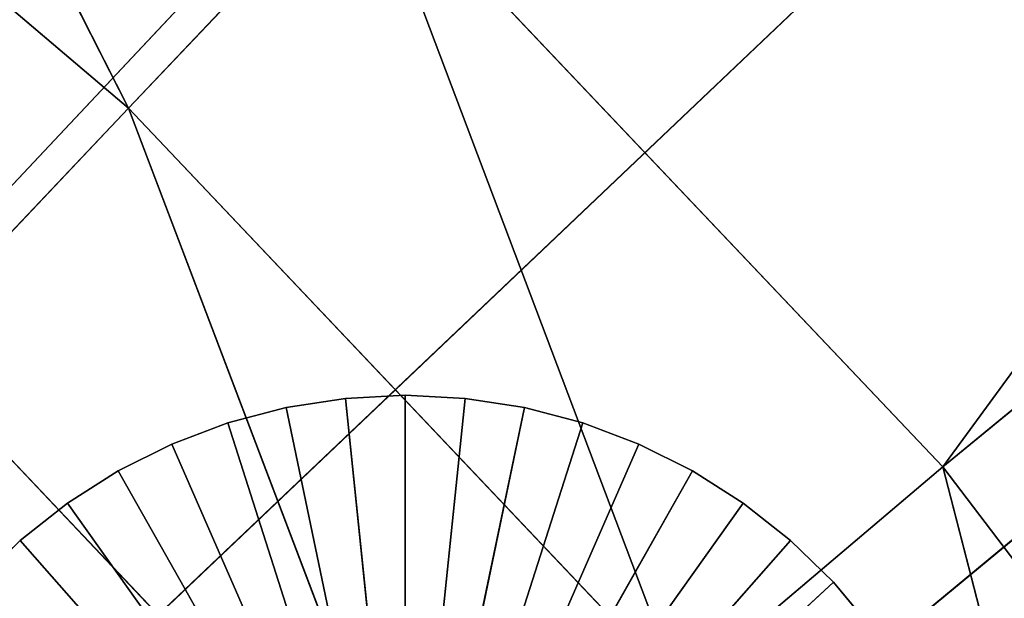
# Model space of a CAD drawing. Extents: x 0 to 110, y -110 to 0.
# Tile 1009 of 1056: x 71.08 to 74.25, y -39.24 to -37.37. Entities that reach past the tile are written whole.
import ezdxf

# ---------------------------------------------------------------- set-up
doc = ezdxf.new("R2010")
doc.units = 0
doc.header["$LTSCALE"] = 25.4
doc.layers.get('0').update_dxf_attribs({"color": 13, "linetype": 'CONTINUOUS'})

# ---------------------------------------------------------------- blocks, each defined once
blk = doc.blocks.new('REFLECTOR-LED-GU10-ES111-D')
at = {"color": 7}
for p, q in [((78.4671, 56, 32.6929), (55, 56, 55)), ((78.4671, 56, 32.6929), (55, 56, 55)), ((78.4671, 55, 32.6929), (55, 55, 55)), ((78.4671, 55, 32.6929), (55, 55, 55)), ((81.8173, 47.5, 29.5082), (55, 47.5, 55)), ((81.8173, 47.5, 29.5082), (55, 47.5, 55))]:
    blk.add_line(p, q, dxfattribs=at)
at = {"color": 31}
for p, q in [((70.9398, 49, 39.1883), (71.0785, 49, 39.0531)), ((71.0785, 49, 39.0531), (70.9398, 48, 39.1883)), ((71.0785, 49, 39.0531), (70.9398, 48, 39.1883)), ((70.9398, 49, 39.1883), (71.0785, 49, 39.0531)), ((71.0785, 49, 39.0531), (71.0785, 48, 39.0531)), ((71.0785, 49, 39.0531), (71.0785, 48, 39.0531)), ((71.0785, 49, 39.0531), (71.2304, 49, 38.9328)), ((71.2304, 49, 38.9328), (71.0785, 48, 39.0531)), ((71.2304, 49, 38.9328), (71.0785, 48, 39.0531)), ((71.0785, 49, 39.0531), (71.2304, 49, 38.9328)), ((71.0785, 49, 39.0531), (72.3206, 49, 40.4663)), ((71.0785, 49, 39.0531), (72.3206, 49, 40.4663)), ((71.2304, 49, 38.9328), (71.2304, 48, 38.9328)), ((71.2304, 49, 38.9328), (71.2304, 48, 38.9328)), ((71.2304, 49, 38.9328), (71.3939, 49, 38.8289)), ((71.3939, 49, 38.8289), (71.2304, 48, 38.9328)), ((71.3939, 49, 38.8289), (71.2304, 48, 38.9328)), ((72.3206, 49, 40.4663), (71.2304, 49, 38.9328)), ((71.2304, 49, 38.9328), (71.3939, 49, 38.8289)), ((72.3206, 49, 40.4663), (71.2304, 49, 38.9328)), ((71.3939, 49, 38.8289), (71.3939, 48, 38.8289)), ((71.3939, 49, 38.8289), (71.3939, 48, 38.8289)), ((71.3939, 49, 38.8289), (71.5672, 49, 38.7423)), ((71.5672, 49, 38.7423), (71.3939, 48, 38.8289)), ((71.5672, 49, 38.7423), (71.3939, 48, 38.8289)), ((71.3939, 49, 38.8289), (71.5672, 49, 38.7423)), ((71.3939, 49, 38.8289), (72.3206, 49, 40.4663)), ((71.3939, 49, 38.8289), (72.3206, 49, 40.4663)), ((71.5672, 49, 38.7423), (71.5672, 48, 38.7423)), ((71.5672, 49, 38.7423), (71.5672, 48, 38.7423)), ((71.5672, 49, 38.7423), (71.7484, 49, 38.6739)), ((71.7484, 49, 38.6739), (71.5672, 48, 38.7423)), ((71.7484, 49, 38.6739), (71.5672, 48, 38.7423)), ((71.5672, 49, 38.7423), (71.7484, 49, 38.6739)), ((71.5672, 49, 38.7423), (72.3206, 49, 40.4663)), ((71.5672, 49, 38.7423), (72.3206, 49, 40.4663)), ((71.7484, 49, 38.6739), (71.7484, 48, 38.6739)), ((71.7484, 49, 38.6739), (71.7484, 48, 38.6739)), ((71.7484, 49, 38.6739), (71.9357, 49, 38.6246)), ((71.9357, 49, 38.6246), (71.7484, 48, 38.6739)), ((71.9357, 49, 38.6246), (71.7484, 48, 38.6739)), ((72.3206, 49, 40.4663), (71.7484, 49, 38.6739)), ((71.7484, 49, 38.6739), (71.9357, 49, 38.6246)), ((72.3206, 49, 40.4663), (71.7484, 49, 38.6739)), ((71.9357, 49, 38.6246), (71.9357, 48, 38.6246)), ((71.9357, 49, 38.6246), (71.9357, 48, 38.6246)), ((71.9357, 49, 38.6246), (72.1271, 49, 38.5948)), ((72.1271, 49, 38.5948), (71.9357, 48, 38.6246)), ((72.1271, 49, 38.5948), (71.9357, 48, 38.6246)), ((71.9357, 49, 38.6246), (72.1271, 49, 38.5948)), ((71.9357, 49, 38.6246), (72.3206, 49, 40.4663)), ((71.9357, 49, 38.6246), (72.3206, 49, 40.4663)), ((72.1271, 49, 38.5948), (72.1271, 48, 38.5948)), ((72.1271, 49, 38.5948), (72.1271, 48, 38.5948)), ((72.1271, 49, 38.5948), (72.3206, 49, 38.5848)), ((72.3206, 49, 38.5848), (72.1271, 48, 38.5948)), ((72.3206, 49, 38.5848), (72.1271, 48, 38.5948)), ((72.1271, 49, 38.5948), (72.3206, 49, 38.5848)), ((72.1271, 49, 38.5948), (72.3206, 49, 40.4663)), ((72.1271, 49, 38.5948), (72.3206, 49, 40.4663)), ((72.3206, 49, 38.5848), (72.3206, 48, 38.5848)), ((72.3206, 49, 38.5848), (72.3206, 48, 38.5848)), ((72.3206, 49, 38.5848), (72.5141, 49, 38.5948)), ((72.5141, 49, 38.5948), (72.3206, 48, 38.5848)), ((72.5141, 49, 38.5948), (72.3206, 48, 38.5848)), ((72.3206, 49, 40.4663), (72.3206, 49, 38.5848)), ((72.7055, 49, 38.6246), (72.3206, 49, 40.4663)), ((72.3206, 49, 40.4663), (72.8928, 49, 38.6739)), ((72.7055, 49, 38.6246), (72.3206, 49, 40.4663)), ((72.5141, 49, 38.5948), (72.3206, 49, 40.4663)), ((72.5141, 49, 38.5948), (72.3206, 49, 40.4663)), ((72.3206, 49, 38.5848), (72.5141, 49, 38.5948)), ((72.3206, 49, 40.4663), (72.3206, 49, 38.5848)), ((73.2473, 49, 38.8289), (72.3206, 49, 40.4663)), ((72.3206, 49, 40.4663), (73.4108, 49, 38.9328)), ((73.2473, 49, 38.8289), (72.3206, 49, 40.4663)), ((73.074, 49, 38.7423), (72.3206, 49, 40.4663)), ((73.074, 49, 38.7423), (72.3206, 49, 40.4663)), ((72.3206, 49, 40.4663), (72.8928, 49, 38.6739)), ((73.7014, 49, 39.1883), (72.3206, 49, 40.4663)), ((73.7014, 49, 39.1883), (72.3206, 49, 40.4663)), ((73.5627, 49, 39.0531), (72.3206, 49, 40.4663)), ((73.5627, 49, 39.0531), (72.3206, 49, 40.4663)), ((72.3206, 49, 40.4663), (73.4108, 49, 38.9328)), ((72.5141, 49, 38.5948), (72.5141, 48, 38.5948)), ((72.5141, 49, 38.5948), (72.5141, 48, 38.5948)), ((72.5141, 49, 38.5948), (72.7055, 49, 38.6246)), ((72.7055, 49, 38.6246), (72.5141, 48, 38.5948)), ((72.7055, 49, 38.6246), (72.5141, 48, 38.5948)), ((72.5141, 49, 38.5948), (72.7055, 49, 38.6246)), ((72.7055, 49, 38.6246), (72.7055, 48, 38.6246)), ((72.7055, 49, 38.6246), (72.7055, 48, 38.6246)), ((72.7055, 49, 38.6246), (72.8928, 49, 38.6739)), ((72.8928, 49, 38.6739), (72.7055, 48, 38.6246)), ((72.8928, 49, 38.6739), (72.7055, 48, 38.6246)), ((72.7055, 49, 38.6246), (72.8928, 49, 38.6739)), ((72.8928, 49, 38.6739), (72.8928, 48, 38.6739)), ((72.8928, 49, 38.6739), (72.8928, 48, 38.6739)), ((72.8928, 49, 38.6739), (73.074, 49, 38.7423)), ((73.074, 49, 38.7423), (72.8928, 48, 38.6739)), ((73.074, 49, 38.7423), (72.8928, 48, 38.6739)), ((72.8928, 49, 38.6739), (73.074, 49, 38.7423)), ((73.074, 49, 38.7423), (73.074, 48, 38.7423)), ((73.074, 49, 38.7423), (73.074, 48, 38.7423)), ((73.074, 49, 38.7423), (73.2473, 49, 38.8289)), ((73.2473, 49, 38.8289), (73.074, 48, 38.7423)), ((73.2473, 49, 38.8289), (73.074, 48, 38.7423)), ((73.074, 49, 38.7423), (73.2473, 49, 38.8289)), ((73.2473, 49, 38.8289), (73.2473, 48, 38.8289)), ((73.2473, 49, 38.8289), (73.2473, 48, 38.8289)), ((73.2473, 49, 38.8289), (73.4108, 49, 38.9328)), ((73.4108, 49, 38.9328), (73.2473, 48, 38.8289)), ((73.4108, 49, 38.9328), (73.2473, 48, 38.8289)), ((73.2473, 49, 38.8289), (73.4108, 49, 38.9328)), ((73.4108, 49, 38.9328), (73.4108, 48, 38.9328)), ((73.4108, 49, 38.9328), (73.4108, 48, 38.9328)), ((73.4108, 49, 38.9328), (73.5627, 49, 39.0531)), ((73.5627, 49, 39.0531), (73.4108, 48, 38.9328)), ((73.5627, 49, 39.0531), (73.4108, 48, 38.9328)), ((73.4108, 49, 38.9328), (73.5627, 49, 39.0531)), ((73.5627, 49, 39.0531), (73.5627, 48, 39.0531)), ((73.5627, 49, 39.0531), (73.5627, 48, 39.0531)), ((73.5627, 49, 39.0531), (73.7014, 49, 39.1883)), ((73.7014, 49, 39.1883), (73.5627, 48, 39.0531)), ((73.7014, 49, 39.1883), (73.5627, 48, 39.0531)), ((73.5627, 49, 39.0531), (73.7014, 49, 39.1883)), ((73.7014, 49, 39.1883), (73.7014, 48, 39.1883)), ((73.7014, 49, 39.1883), (73.7014, 48, 39.1883)), ((73.7014, 49, 39.1883), (73.8255, 49, 39.337)), ((73.8255, 49, 39.337), (73.7014, 48, 39.1883)), ((73.8255, 49, 39.337), (73.7014, 48, 39.1883)), ((73.7014, 49, 39.1883), (73.8255, 49, 39.337)), ((71.0785, 48, 39.0531), (70.9398, 48, 39.1883)), ((71.0785, 48, 39.0531), (70.9398, 48, 39.1883)), ((71.2304, 48, 38.9328), (71.0785, 48, 39.0531)), ((71.0785, 48, 39.0531), (72.3206, 48, 40.4663)), ((71.0785, 48, 39.0531), (72.3206, 48, 40.4663)), ((71.2304, 48, 38.9328), (71.0785, 48, 39.0531)), ((71.3939, 48, 38.8289), (71.2304, 48, 38.9328)), ((71.3939, 48, 38.8289), (71.2304, 48, 38.9328)), ((72.3206, 48, 40.4663), (71.2304, 48, 38.9328)), ((72.3206, 48, 40.4663), (71.2304, 48, 38.9328)), ((71.5672, 48, 38.7423), (71.3939, 48, 38.8289)), ((71.3939, 48, 38.8289), (72.3206, 48, 40.4663)), ((71.3939, 48, 38.8289), (72.3206, 48, 40.4663)), ((71.5672, 48, 38.7423), (71.3939, 48, 38.8289)), ((71.7484, 48, 38.6739), (71.5672, 48, 38.7423)), ((71.5672, 48, 38.7423), (72.3206, 48, 40.4663)), ((71.5672, 48, 38.7423), (72.3206, 48, 40.4663)), ((71.7484, 48, 38.6739), (71.5672, 48, 38.7423)), ((71.9357, 48, 38.6246), (71.7484, 48, 38.6739)), ((71.9357, 48, 38.6246), (71.7484, 48, 38.6739)), ((72.3206, 48, 40.4663), (71.7484, 48, 38.6739)), ((72.3206, 48, 40.4663), (71.7484, 48, 38.6739)), ((72.1271, 48, 38.5948), (71.9357, 48, 38.6246)), ((71.9357, 48, 38.6246), (72.3206, 48, 40.4663)), ((71.9357, 48, 38.6246), (72.3206, 48, 40.4663)), ((72.1271, 48, 38.5948), (71.9357, 48, 38.6246)), ((72.3206, 48, 38.5848), (72.1271, 48, 38.5948)), ((72.1271, 48, 38.5948), (72.3206, 48, 40.4663)), ((72.1271, 48, 38.5948), (72.3206, 48, 40.4663)), ((72.3206, 48, 38.5848), (72.1271, 48, 38.5948)), ((72.5141, 48, 38.5948), (72.3206, 48, 38.5848)), ((73.5627, 48, 39.0531), (72.3206, 48, 40.4663)), ((72.3206, 48, 40.4663), (73.4108, 48, 38.9328)), ((73.5627, 48, 39.0531), (72.3206, 48, 40.4663)), ((73.7014, 48, 39.1883), (72.3206, 48, 40.4663)), ((73.7014, 48, 39.1883), (72.3206, 48, 40.4663)), ((73.074, 48, 38.7423), (72.3206, 48, 40.4663)), ((72.3206, 48, 40.4663), (72.8928, 48, 38.6739)), ((73.074, 48, 38.7423), (72.3206, 48, 40.4663)), ((73.2473, 48, 38.8289), (72.3206, 48, 40.4663)), ((73.2473, 48, 38.8289), (72.3206, 48, 40.4663)), ((72.3206, 48, 40.4663), (73.4108, 48, 38.9328)), ((72.5141, 48, 38.5948), (72.3206, 48, 38.5848)), ((72.5141, 48, 38.5948), (72.3206, 48, 40.4663)), ((72.3206, 48, 40.4663), (72.3206, 48, 38.5848)), ((72.5141, 48, 38.5948), (72.3206, 48, 40.4663)), ((72.7055, 48, 38.6246), (72.3206, 48, 40.4663)), ((72.7055, 48, 38.6246), (72.3206, 48, 40.4663)), ((72.3206, 48, 40.4663), (72.8928, 48, 38.6739)), ((72.3206, 48, 40.4663), (72.3206, 48, 38.5848)), ((72.7055, 48, 38.6246), (72.5141, 48, 38.5948)), ((72.7055, 48, 38.6246), (72.5141, 48, 38.5948)), ((72.8928, 48, 38.6739), (72.7055, 48, 38.6246)), ((72.8928, 48, 38.6739), (72.7055, 48, 38.6246)), ((73.074, 48, 38.7423), (72.8928, 48, 38.6739)), ((73.074, 48, 38.7423), (72.8928, 48, 38.6739)), ((73.2473, 48, 38.8289), (73.074, 48, 38.7423)), ((73.2473, 48, 38.8289), (73.074, 48, 38.7423)), ((73.4108, 48, 38.9328), (73.2473, 48, 38.8289)), ((73.4108, 48, 38.9328), (73.2473, 48, 38.8289)), ((73.5627, 48, 39.0531), (73.4108, 48, 38.9328)), ((73.5627, 48, 39.0531), (73.4108, 48, 38.9328)), ((73.7014, 48, 39.1883), (73.5627, 48, 39.0531)), ((73.7014, 48, 39.1883), (73.5627, 48, 39.0531)), ((73.8255, 48, 39.337), (73.7014, 48, 39.1883)), ((73.8255, 48, 39.337), (73.7014, 48, 39.1883))]:
    blk.add_line(p, q, dxfattribs=at)
at = {"color": 18}
for p, q in [((55, 47, 55), (80.3282, 47, 28.0282)), ((83.509, 47, 31.4153), (55, 47, 55)), ((83.509, 47, 31.4153), (55, 47, 55)), ((55, 47, 55), (80.3282, 47, 28.0282)), ((71.4273, 44.8746, 37.6579), (70.1294, 45, 35.0977)), ((71.4273, 44.8746, 37.6579), (70.1294, 45, 35.0977)), ((72.1925, 45, 36.8501), (71.4273, 44.8746, 37.6579)), ((72.1925, 45, 36.8501), (71.4273, 44.8746, 37.6579)), ((74.0541, 45, 38.8153), (72.1925, 45, 36.8501)), ((74.0541, 45, 38.8153), (72.1925, 45, 36.8501)), ((73.2061, 44.8746, 39.5356), (72.1925, 45, 36.8501)), ((73.2061, 44.8746, 39.5356), (72.1925, 45, 36.8501)), ((74.0541, 45, 38.8153), (73.2061, 44.8746, 39.5356)), ((74.0541, 45, 38.8153), (73.2061, 44.8746, 39.5356)), ((81.8701, 45, 28.1299), (74.0541, 45, 38.8153)), ((81.8701, 45, 28.1299), (74.0541, 45, 38.8153)), ((84.1097, 45, 30.5741), (74.0541, 45, 38.8153)), ((84.1097, 45, 30.5741), (74.0541, 45, 38.8153)), ((75.6922, 45, 40.9703), (74.0541, 45, 38.8153)), ((75.6922, 45, 40.9703), (74.0541, 45, 38.8153)), ((74.7713, 44.8746, 41.5947), (74.0541, 45, 38.8153)), ((74.7713, 44.8746, 41.5947), (74.0541, 45, 38.8153)), ((71.4273, 44.8746, 37.6579), (69.456, 44.8746, 35.9834)), ((71.4273, 44.8746, 37.6579), (69.456, 44.8746, 35.9834)), ((71.4273, 44.8746, 37.6579), (70.7006, 44.5048, 38.4251)), ((71.4273, 44.8746, 37.6579), (70.7006, 44.5048, 38.4251)), ((73.2061, 44.8746, 39.5356), (71.4273, 44.8746, 37.6579)), ((73.2061, 44.8746, 39.5356), (71.4273, 44.8746, 37.6579)), ((72.4006, 44.5048, 40.2198), (71.4273, 44.8746, 37.6579)), ((72.4006, 44.5048, 40.2198), (71.4273, 44.8746, 37.6579)), ((72.4006, 44.5048, 40.2198), (70.7006, 44.5048, 38.4251)), ((72.4006, 44.5048, 40.2198), (70.7006, 44.5048, 38.4251))]:
    blk.add_line(p, q, dxfattribs=at)
at = {"color": 7}
mesh = blk.add_polyface(dxfattribs=at)
corners = [(55, 56, 55), (73.4963, 56, 28.4256), (70.7129, 56, 26.6907)]
mesh.append_faces([[corners[k] for k in face] for face in [(0, 1, 2)]], dxfattribs={"color": 7})
mesh = blk.add_polyface(dxfattribs=at)
corners = [(55, 56, 55), (80.6034, 56, 35.1815), (78.4671, 56, 32.6929)]
mesh.append_faces([[corners[k] for k in face] for face in [(0, 1, 2)]], dxfattribs={"color": 7})
mesh = blk.add_polyface(dxfattribs=at)
corners = [(55, 56, 55), (78.4671, 56, 32.6929), (76.0899, 56, 30.4332)]
mesh.append_faces([[corners[k] for k in face] for face in [(0, 1, 2)]], dxfattribs={"color": 7})
mesh = blk.add_polyface(dxfattribs=at)
corners = [(55, 56, 55), (76.0899, 56, 30.4332), (73.4963, 56, 28.4256)]
mesh.append_faces([[corners[k] for k in face] for face in [(0, 1, 2)]], dxfattribs={"color": 7})
mesh = blk.add_polyface(dxfattribs=at)
corners = [(55, 56, 55), (84.0688, 56, 40.7411), (82.4771, 56, 37.8734)]
mesh.append_faces([[corners[k] for k in face] for face in [(0, 1, 2)]], dxfattribs={"color": 7})
mesh = blk.add_polyface(dxfattribs=at)
corners = [(55, 56, 55), (82.4771, 56, 37.8734), (80.6034, 56, 35.1815)]
mesh.append_faces([[corners[k] for k in face] for face in [(0, 1, 2)]], dxfattribs={"color": 7})
mesh = blk.add_polyface(dxfattribs=at)
corners = [(55, 55, 55), (80.6034, 55, 35.1815), (82.4771, 55, 37.8734)]
mesh.append_faces([[corners[k] for k in face] for face in [(0, 1, 2)]], dxfattribs={"color": 7})
mesh = blk.add_polyface(dxfattribs=at)
corners = [(55, 55, 55), (82.4771, 55, 37.8734), (84.0688, 55, 40.7411)]
mesh.append_faces([[corners[k] for k in face] for face in [(0, 1, 2)]], dxfattribs={"color": 7})
mesh = blk.add_polyface(dxfattribs=at)
corners = [(55, 55, 55), (73.4963, 55, 28.4256), (76.0899, 55, 30.4332)]
mesh.append_faces([[corners[k] for k in face] for face in [(0, 1, 2)]], dxfattribs={"color": 7})
mesh = blk.add_polyface(dxfattribs=at)
corners = [(55, 55, 55), (76.0899, 55, 30.4332), (78.4671, 55, 32.6929)]
mesh.append_faces([[corners[k] for k in face] for face in [(0, 1, 2)]], dxfattribs={"color": 7})
mesh = blk.add_polyface(dxfattribs=at)
corners = [(55, 55, 55), (78.4671, 55, 32.6929), (80.6034, 55, 35.1815)]
mesh.append_faces([[corners[k] for k in face] for face in [(0, 1, 2)]], dxfattribs={"color": 7})
mesh = blk.add_polyface(dxfattribs=at)
corners = [(55, 55, 55), (70.7129, 55, 26.6907), (73.4963, 55, 28.4256)]
mesh.append_faces([[corners[k] for k in face] for face in [(0, 1, 2)]], dxfattribs={"color": 7})
at = {"color": 31}
mesh = blk.add_polyface(dxfattribs=at)
corners = [(72.3206, 49, 40.4663), (70.9398, 49, 39.1883), (70.8157, 49, 39.337)]
mesh.append_faces([[corners[k] for k in face] for face in [(0, 1, 2)]], dxfattribs={"color": 31})
mesh = blk.add_polyface(dxfattribs=at)
corners = [(71.0785, 49, 39.0531), (70.9398, 48, 39.1883), (70.9398, 49, 39.1883)]
mesh.append_faces([[corners[k] for k in face] for face in [(0, 1, 2)]], dxfattribs={"color": 31})
mesh = blk.add_polyface(dxfattribs=at)
corners = [(71.0785, 48, 39.0531), (70.9398, 48, 39.1883), (71.0785, 49, 39.0531)]
mesh.append_faces([[corners[k] for k in face] for face in [(0, 1, 2)]], dxfattribs={"color": 31})
mesh = blk.add_polyface(dxfattribs=at)
corners = [(72.3206, 49, 40.4663), (71.0785, 49, 39.0531), (70.9398, 49, 39.1883)]
mesh.append_faces([[corners[k] for k in face] for face in [(0, 1, 2)]], dxfattribs={"color": 31})
mesh = blk.add_polyface(dxfattribs=at)
corners = [(71.2304, 49, 38.9328), (71.0785, 48, 39.0531), (71.0785, 49, 39.0531)]
mesh.append_faces([[corners[k] for k in face] for face in [(0, 1, 2)]], dxfattribs={"color": 31})
mesh = blk.add_polyface(dxfattribs=at)
corners = [(71.2304, 48, 38.9328), (71.0785, 48, 39.0531), (71.2304, 49, 38.9328)]
mesh.append_faces([[corners[k] for k in face] for face in [(0, 1, 2)]], dxfattribs={"color": 31})
mesh = blk.add_polyface(dxfattribs=at)
corners = [(72.3206, 49, 40.4663), (71.2304, 49, 38.9328), (71.0785, 49, 39.0531)]
mesh.append_faces([[corners[k] for k in face] for face in [(0, 1, 2)]], dxfattribs={"color": 31})
mesh = blk.add_polyface(dxfattribs=at)
corners = [(71.3939, 49, 38.8289), (71.2304, 48, 38.9328), (71.2304, 49, 38.9328)]
mesh.append_faces([[corners[k] for k in face] for face in [(0, 1, 2)]], dxfattribs={"color": 31})
mesh = blk.add_polyface(dxfattribs=at)
corners = [(71.3939, 48, 38.8289), (71.2304, 48, 38.9328), (71.3939, 49, 38.8289)]
mesh.append_faces([[corners[k] for k in face] for face in [(0, 1, 2)]], dxfattribs={"color": 31})
mesh = blk.add_polyface(dxfattribs=at)
corners = [(72.3206, 49, 40.4663), (71.3939, 49, 38.8289), (71.2304, 49, 38.9328)]
mesh.append_faces([[corners[k] for k in face] for face in [(0, 1, 2)]], dxfattribs={"color": 31})
mesh = blk.add_polyface(dxfattribs=at)
corners = [(71.5672, 49, 38.7423), (71.3939, 48, 38.8289), (71.3939, 49, 38.8289)]
mesh.append_faces([[corners[k] for k in face] for face in [(0, 1, 2)]], dxfattribs={"color": 31})
mesh = blk.add_polyface(dxfattribs=at)
corners = [(71.5672, 48, 38.7423), (71.3939, 48, 38.8289), (71.5672, 49, 38.7423)]
mesh.append_faces([[corners[k] for k in face] for face in [(0, 1, 2)]], dxfattribs={"color": 31})
mesh = blk.add_polyface(dxfattribs=at)
corners = [(72.3206, 49, 40.4663), (71.5672, 49, 38.7423), (71.3939, 49, 38.8289)]
mesh.append_faces([[corners[k] for k in face] for face in [(0, 1, 2)]], dxfattribs={"color": 31})
mesh = blk.add_polyface(dxfattribs=at)
corners = [(71.7484, 49, 38.6739), (71.5672, 48, 38.7423), (71.5672, 49, 38.7423)]
mesh.append_faces([[corners[k] for k in face] for face in [(0, 1, 2)]], dxfattribs={"color": 31})
mesh = blk.add_polyface(dxfattribs=at)
corners = [(71.7484, 48, 38.6739), (71.5672, 48, 38.7423), (71.7484, 49, 38.6739)]
mesh.append_faces([[corners[k] for k in face] for face in [(0, 1, 2)]], dxfattribs={"color": 31})
mesh = blk.add_polyface(dxfattribs=at)
corners = [(72.3206, 49, 40.4663), (71.7484, 49, 38.6739), (71.5672, 49, 38.7423)]
mesh.append_faces([[corners[k] for k in face] for face in [(0, 1, 2)]], dxfattribs={"color": 31})
mesh = blk.add_polyface(dxfattribs=at)
corners = [(71.9357, 49, 38.6246), (71.7484, 48, 38.6739), (71.7484, 49, 38.6739)]
mesh.append_faces([[corners[k] for k in face] for face in [(0, 1, 2)]], dxfattribs={"color": 31})
mesh = blk.add_polyface(dxfattribs=at)
corners = [(71.9357, 48, 38.6246), (71.7484, 48, 38.6739), (71.9357, 49, 38.6246)]
mesh.append_faces([[corners[k] for k in face] for face in [(0, 1, 2)]], dxfattribs={"color": 31})
mesh = blk.add_polyface(dxfattribs=at)
corners = [(72.3206, 49, 40.4663), (71.9357, 49, 38.6246), (71.7484, 49, 38.6739)]
mesh.append_faces([[corners[k] for k in face] for face in [(0, 1, 2)]], dxfattribs={"color": 31})
mesh = blk.add_polyface(dxfattribs=at)
corners = [(72.1271, 49, 38.5948), (71.9357, 48, 38.6246), (71.9357, 49, 38.6246)]
mesh.append_faces([[corners[k] for k in face] for face in [(0, 1, 2)]], dxfattribs={"color": 31})
mesh = blk.add_polyface(dxfattribs=at)
corners = [(72.1271, 48, 38.5948), (71.9357, 48, 38.6246), (72.1271, 49, 38.5948)]
mesh.append_faces([[corners[k] for k in face] for face in [(0, 1, 2)]], dxfattribs={"color": 31})
mesh = blk.add_polyface(dxfattribs=at)
corners = [(72.3206, 49, 40.4663), (72.1271, 49, 38.5948), (71.9357, 49, 38.6246)]
mesh.append_faces([[corners[k] for k in face] for face in [(0, 1, 2)]], dxfattribs={"color": 31})
mesh = blk.add_polyface(dxfattribs=at)
corners = [(72.3206, 49, 38.5848), (72.1271, 48, 38.5948), (72.1271, 49, 38.5948)]
mesh.append_faces([[corners[k] for k in face] for face in [(0, 1, 2)]], dxfattribs={"color": 31})
mesh = blk.add_polyface(dxfattribs=at)
corners = [(72.3206, 48, 38.5848), (72.1271, 48, 38.5948), (72.3206, 49, 38.5848)]
mesh.append_faces([[corners[k] for k in face] for face in [(0, 1, 2)]], dxfattribs={"color": 31})
mesh = blk.add_polyface(dxfattribs=at)
corners = [(72.3206, 49, 40.4663), (72.3206, 49, 38.5848), (72.1271, 49, 38.5948)]
mesh.append_faces([[corners[k] for k in face] for face in [(0, 1, 2)]], dxfattribs={"color": 31})
mesh = blk.add_polyface(dxfattribs=at)
corners = [(72.5141, 49, 38.5948), (72.3206, 48, 38.5848), (72.3206, 49, 38.5848)]
mesh.append_faces([[corners[k] for k in face] for face in [(0, 1, 2)]], dxfattribs={"color": 31})
mesh = blk.add_polyface(dxfattribs=at)
corners = [(72.5141, 48, 38.5948), (72.3206, 48, 38.5848), (72.5141, 49, 38.5948)]
mesh.append_faces([[corners[k] for k in face] for face in [(0, 1, 2)]], dxfattribs={"color": 31})
mesh = blk.add_polyface(dxfattribs=at)
corners = [(72.3206, 49, 40.4663), (72.8928, 49, 38.6739), (72.7055, 49, 38.6246)]
mesh.append_faces([[corners[k] for k in face] for face in [(0, 1, 2)]], dxfattribs={"color": 31})
mesh = blk.add_polyface(dxfattribs=at)
corners = [(72.3206, 49, 40.4663), (72.7055, 49, 38.6246), (72.5141, 49, 38.5948)]
mesh.append_faces([[corners[k] for k in face] for face in [(0, 1, 2)]], dxfattribs={"color": 31})
mesh = blk.add_polyface(dxfattribs=at)
corners = [(72.3206, 49, 40.4663), (72.5141, 49, 38.5948), (72.3206, 49, 38.5848)]
mesh.append_faces([[corners[k] for k in face] for face in [(0, 1, 2)]], dxfattribs={"color": 31})
mesh = blk.add_polyface(dxfattribs=at)
corners = [(72.3206, 49, 40.4663), (73.4108, 49, 38.9328), (73.2473, 49, 38.8289)]
mesh.append_faces([[corners[k] for k in face] for face in [(0, 1, 2)]], dxfattribs={"color": 31})
mesh = blk.add_polyface(dxfattribs=at)
corners = [(72.3206, 49, 40.4663), (73.2473, 49, 38.8289), (73.074, 49, 38.7423)]
mesh.append_faces([[corners[k] for k in face] for face in [(0, 1, 2)]], dxfattribs={"color": 31})
mesh = blk.add_polyface(dxfattribs=at)
corners = [(72.3206, 49, 40.4663), (73.074, 49, 38.7423), (72.8928, 49, 38.6739)]
mesh.append_faces([[corners[k] for k in face] for face in [(0, 1, 2)]], dxfattribs={"color": 31})
mesh = blk.add_polyface(dxfattribs=at)
corners = [(72.3206, 49, 40.4663), (73.8255, 49, 39.337), (73.7014, 49, 39.1883)]
mesh.append_faces([[corners[k] for k in face] for face in [(0, 1, 2)]], dxfattribs={"color": 31})
mesh = blk.add_polyface(dxfattribs=at)
corners = [(72.3206, 49, 40.4663), (73.7014, 49, 39.1883), (73.5627, 49, 39.0531)]
mesh.append_faces([[corners[k] for k in face] for face in [(0, 1, 2)]], dxfattribs={"color": 31})
mesh = blk.add_polyface(dxfattribs=at)
corners = [(72.3206, 49, 40.4663), (73.5627, 49, 39.0531), (73.4108, 49, 38.9328)]
mesh.append_faces([[corners[k] for k in face] for face in [(0, 1, 2)]], dxfattribs={"color": 31})
mesh = blk.add_polyface(dxfattribs=at)
corners = [(72.7055, 49, 38.6246), (72.5141, 48, 38.5948), (72.5141, 49, 38.5948)]
mesh.append_faces([[corners[k] for k in face] for face in [(0, 1, 2)]], dxfattribs={"color": 31})
mesh = blk.add_polyface(dxfattribs=at)
corners = [(72.7055, 48, 38.6246), (72.5141, 48, 38.5948), (72.7055, 49, 38.6246)]
mesh.append_faces([[corners[k] for k in face] for face in [(0, 1, 2)]], dxfattribs={"color": 31})
mesh = blk.add_polyface(dxfattribs=at)
corners = [(72.8928, 49, 38.6739), (72.7055, 48, 38.6246), (72.7055, 49, 38.6246)]
mesh.append_faces([[corners[k] for k in face] for face in [(0, 1, 2)]], dxfattribs={"color": 31})
mesh = blk.add_polyface(dxfattribs=at)
corners = [(72.8928, 48, 38.6739), (72.7055, 48, 38.6246), (72.8928, 49, 38.6739)]
mesh.append_faces([[corners[k] for k in face] for face in [(0, 1, 2)]], dxfattribs={"color": 31})
mesh = blk.add_polyface(dxfattribs=at)
corners = [(73.074, 49, 38.7423), (72.8928, 48, 38.6739), (72.8928, 49, 38.6739)]
mesh.append_faces([[corners[k] for k in face] for face in [(0, 1, 2)]], dxfattribs={"color": 31})
mesh = blk.add_polyface(dxfattribs=at)
corners = [(73.074, 48, 38.7423), (72.8928, 48, 38.6739), (73.074, 49, 38.7423)]
mesh.append_faces([[corners[k] for k in face] for face in [(0, 1, 2)]], dxfattribs={"color": 31})
mesh = blk.add_polyface(dxfattribs=at)
corners = [(73.2473, 49, 38.8289), (73.074, 48, 38.7423), (73.074, 49, 38.7423)]
mesh.append_faces([[corners[k] for k in face] for face in [(0, 1, 2)]], dxfattribs={"color": 31})
mesh = blk.add_polyface(dxfattribs=at)
corners = [(73.2473, 48, 38.8289), (73.074, 48, 38.7423), (73.2473, 49, 38.8289)]
mesh.append_faces([[corners[k] for k in face] for face in [(0, 1, 2)]], dxfattribs={"color": 31})
mesh = blk.add_polyface(dxfattribs=at)
corners = [(73.4108, 49, 38.9328), (73.2473, 48, 38.8289), (73.2473, 49, 38.8289)]
mesh.append_faces([[corners[k] for k in face] for face in [(0, 1, 2)]], dxfattribs={"color": 31})
mesh = blk.add_polyface(dxfattribs=at)
corners = [(73.4108, 48, 38.9328), (73.2473, 48, 38.8289), (73.4108, 49, 38.9328)]
mesh.append_faces([[corners[k] for k in face] for face in [(0, 1, 2)]], dxfattribs={"color": 31})
mesh = blk.add_polyface(dxfattribs=at)
corners = [(73.5627, 49, 39.0531), (73.4108, 48, 38.9328), (73.4108, 49, 38.9328)]
mesh.append_faces([[corners[k] for k in face] for face in [(0, 1, 2)]], dxfattribs={"color": 31})
mesh = blk.add_polyface(dxfattribs=at)
corners = [(73.5627, 48, 39.0531), (73.4108, 48, 38.9328), (73.5627, 49, 39.0531)]
mesh.append_faces([[corners[k] for k in face] for face in [(0, 1, 2)]], dxfattribs={"color": 31})
mesh = blk.add_polyface(dxfattribs=at)
corners = [(73.7014, 49, 39.1883), (73.5627, 48, 39.0531), (73.5627, 49, 39.0531)]
mesh.append_faces([[corners[k] for k in face] for face in [(0, 1, 2)]], dxfattribs={"color": 31})
mesh = blk.add_polyface(dxfattribs=at)
corners = [(73.7014, 48, 39.1883), (73.5627, 48, 39.0531), (73.7014, 49, 39.1883)]
mesh.append_faces([[corners[k] for k in face] for face in [(0, 1, 2)]], dxfattribs={"color": 31})
mesh = blk.add_polyface(dxfattribs=at)
corners = [(73.8255, 49, 39.337), (73.7014, 48, 39.1883), (73.7014, 49, 39.1883)]
mesh.append_faces([[corners[k] for k in face] for face in [(0, 1, 2)]], dxfattribs={"color": 31})
mesh = blk.add_polyface(dxfattribs=at)
corners = [(73.8255, 49, 39.337), (73.8255, 48, 39.337), (73.7014, 48, 39.1883)]
mesh.append_faces([[corners[k] for k in face] for face in [(0, 1, 2)]], dxfattribs={"color": 31})
mesh = blk.add_polyface(dxfattribs=at)
corners = [(72.3206, 48, 40.4663), (70.8157, 48, 39.337), (70.9398, 48, 39.1883)]
mesh.append_faces([[corners[k] for k in face] for face in [(0, 1, 2)]], dxfattribs={"color": 31})
mesh = blk.add_polyface(dxfattribs=at)
corners = [(72.3206, 48, 40.4663), (70.9398, 48, 39.1883), (71.0785, 48, 39.0531)]
mesh.append_faces([[corners[k] for k in face] for face in [(0, 1, 2)]], dxfattribs={"color": 31})
mesh = blk.add_polyface(dxfattribs=at)
corners = [(72.3206, 48, 40.4663), (71.0785, 48, 39.0531), (71.2304, 48, 38.9328)]
mesh.append_faces([[corners[k] for k in face] for face in [(0, 1, 2)]], dxfattribs={"color": 31})
mesh = blk.add_polyface(dxfattribs=at)
corners = [(72.3206, 48, 40.4663), (71.2304, 48, 38.9328), (71.3939, 48, 38.8289)]
mesh.append_faces([[corners[k] for k in face] for face in [(0, 1, 2)]], dxfattribs={"color": 31})
mesh = blk.add_polyface(dxfattribs=at)
corners = [(72.3206, 48, 40.4663), (71.3939, 48, 38.8289), (71.5672, 48, 38.7423)]
mesh.append_faces([[corners[k] for k in face] for face in [(0, 1, 2)]], dxfattribs={"color": 31})
mesh = blk.add_polyface(dxfattribs=at)
corners = [(72.3206, 48, 40.4663), (71.5672, 48, 38.7423), (71.7484, 48, 38.6739)]
mesh.append_faces([[corners[k] for k in face] for face in [(0, 1, 2)]], dxfattribs={"color": 31})
mesh = blk.add_polyface(dxfattribs=at)
corners = [(72.3206, 48, 40.4663), (71.7484, 48, 38.6739), (71.9357, 48, 38.6246)]
mesh.append_faces([[corners[k] for k in face] for face in [(0, 1, 2)]], dxfattribs={"color": 31})
mesh = blk.add_polyface(dxfattribs=at)
corners = [(72.3206, 48, 40.4663), (71.9357, 48, 38.6246), (72.1271, 48, 38.5948)]
mesh.append_faces([[corners[k] for k in face] for face in [(0, 1, 2)]], dxfattribs={"color": 31})
mesh = blk.add_polyface(dxfattribs=at)
corners = [(72.3206, 48, 40.4663), (72.1271, 48, 38.5948), (72.3206, 48, 38.5848)]
mesh.append_faces([[corners[k] for k in face] for face in [(0, 1, 2)]], dxfattribs={"color": 31})
mesh = blk.add_polyface(dxfattribs=at)
corners = [(72.3206, 48, 40.4663), (73.4108, 48, 38.9328), (73.5627, 48, 39.0531)]
mesh.append_faces([[corners[k] for k in face] for face in [(0, 1, 2)]], dxfattribs={"color": 31})
mesh = blk.add_polyface(dxfattribs=at)
corners = [(72.3206, 48, 40.4663), (73.5627, 48, 39.0531), (73.7014, 48, 39.1883)]
mesh.append_faces([[corners[k] for k in face] for face in [(0, 1, 2)]], dxfattribs={"color": 31})
mesh = blk.add_polyface(dxfattribs=at)
corners = [(72.3206, 48, 40.4663), (73.7014, 48, 39.1883), (73.8255, 48, 39.337)]
mesh.append_faces([[corners[k] for k in face] for face in [(0, 1, 2)]], dxfattribs={"color": 31})
mesh = blk.add_polyface(dxfattribs=at)
corners = [(72.3206, 48, 40.4663), (72.8928, 48, 38.6739), (73.074, 48, 38.7423)]
mesh.append_faces([[corners[k] for k in face] for face in [(0, 1, 2)]], dxfattribs={"color": 31})
mesh = blk.add_polyface(dxfattribs=at)
corners = [(72.3206, 48, 40.4663), (73.074, 48, 38.7423), (73.2473, 48, 38.8289)]
mesh.append_faces([[corners[k] for k in face] for face in [(0, 1, 2)]], dxfattribs={"color": 31})
mesh = blk.add_polyface(dxfattribs=at)
corners = [(72.3206, 48, 40.4663), (73.2473, 48, 38.8289), (73.4108, 48, 38.9328)]
mesh.append_faces([[corners[k] for k in face] for face in [(0, 1, 2)]], dxfattribs={"color": 31})
mesh = blk.add_polyface(dxfattribs=at)
corners = [(72.3206, 48, 40.4663), (72.3206, 48, 38.5848), (72.5141, 48, 38.5948)]
mesh.append_faces([[corners[k] for k in face] for face in [(0, 1, 2)]], dxfattribs={"color": 31})
mesh = blk.add_polyface(dxfattribs=at)
corners = [(72.3206, 48, 40.4663), (72.5141, 48, 38.5948), (72.7055, 48, 38.6246)]
mesh.append_faces([[corners[k] for k in face] for face in [(0, 1, 2)]], dxfattribs={"color": 31})
mesh = blk.add_polyface(dxfattribs=at)
corners = [(72.3206, 48, 40.4663), (72.7055, 48, 38.6246), (72.8928, 48, 38.6739)]
mesh.append_faces([[corners[k] for k in face] for face in [(0, 1, 2)]], dxfattribs={"color": 31})
at = {"color": 7}
mesh = blk.add_polyface(dxfattribs=at)
corners = [(55, 47.5, 55), (76.1369, 47.5, 24.6318), (72.9562, 47.5, 22.6492)]
mesh.append_faces([[corners[k] for k in face] for face in [(0, 1, 2)]], dxfattribs={"color": 7})
mesh = blk.add_polyface(dxfattribs=at)
corners = [(55, 47.5, 55), (72.9562, 47.5, 22.6492), (69.5912, 47.5, 20.9986)]
mesh.append_faces([[corners[k] for k in face] for face in [(0, 1, 2)]], dxfattribs={"color": 7})
mesh = blk.add_polyface(dxfattribs=at)
corners = [(55, 47.5, 55), (84.2587, 47.5, 32.3521), (81.8173, 47.5, 29.5082)]
mesh.append_faces([[corners[k] for k in face] for face in [(0, 1, 2)]], dxfattribs={"color": 7})
mesh = blk.add_polyface(dxfattribs=at)
corners = [(55, 47.5, 55), (81.8173, 47.5, 29.5082), (79.1008, 47.5, 26.9259)]
mesh.append_faces([[corners[k] for k in face] for face in [(0, 1, 2)]], dxfattribs={"color": 7})
mesh = blk.add_polyface(dxfattribs=at)
corners = [(55, 47.5, 55), (79.1008, 47.5, 26.9259), (76.1369, 47.5, 24.6318)]
mesh.append_faces([[corners[k] for k in face] for face in [(0, 1, 2)]], dxfattribs={"color": 7})
mesh = blk.add_polyface(dxfattribs=at)
corners = [(55, 47.5, 55), (89.6968, 47.5, 42.1497), (88.2188, 47.5, 38.7054)]
mesh.append_faces([[corners[k] for k in face] for face in [(0, 1, 2)]], dxfattribs={"color": 7})
mesh = blk.add_polyface(dxfattribs=at)
corners = [(55, 47.5, 55), (88.2188, 47.5, 38.7054), (86.3998, 47.5, 35.4283)]
mesh.append_faces([[corners[k] for k in face] for face in [(0, 1, 2)]], dxfattribs={"color": 7})
mesh = blk.add_polyface(dxfattribs=at)
corners = [(55, 47.5, 55), (86.3998, 47.5, 35.4283), (84.2587, 47.5, 32.3521)]
mesh.append_faces([[corners[k] for k in face] for face in [(0, 1, 2)]], dxfattribs={"color": 7})
at = {"color": 18}
mesh = blk.add_polyface(dxfattribs=at)
corners = [(55, 47, 55), (80.3282, 47, 28.0282), (76.7481, 47, 25.0664)]
mesh.append_faces([[corners[k] for k in face] for face in [(0, 1, 2)]], dxfattribs={"color": 18})
mesh = blk.add_polyface(dxfattribs=at)
corners = [(55, 47, 55), (76.7481, 47, 25.0664), (72.8249, 47, 22.5767)]
mesh.append_faces([[corners[k] for k in face] for face in [(0, 1, 2)]], dxfattribs={"color": 18})
mesh = blk.add_polyface(dxfattribs=at)
corners = [(55, 47, 55), (72.8249, 47, 22.5767), (68.6206, 47, 20.5983)]
mesh.append_faces([[corners[k] for k in face] for face in [(0, 1, 2)]], dxfattribs={"color": 18})
mesh = blk.add_polyface(dxfattribs=at)
corners = [(55, 47, 55), (88.4786, 47, 39.2462), (86.2401, 47, 35.1744)]
mesh.append_faces([[corners[k] for k in face] for face in [(0, 1, 2)]], dxfattribs={"color": 18})
mesh = blk.add_polyface(dxfattribs=at)
corners = [(55, 47, 55), (86.2401, 47, 35.1744), (83.509, 47, 31.4153)]
mesh.append_faces([[corners[k] for k in face] for face in [(0, 1, 2)]], dxfattribs={"color": 18})
mesh = blk.add_polyface(dxfattribs=at)
corners = [(55, 47, 55), (83.509, 47, 31.4153), (80.3282, 47, 28.0282)]
mesh.append_faces([[corners[k] for k in face] for face in [(0, 1, 2)]], dxfattribs={"color": 18})
mesh = blk.add_polyface(dxfattribs=at)
corners = [(71.4273, 44.8746, 37.6579), (69.456, 44.8746, 35.9834), (70.1294, 45, 35.0977)]
mesh.append_faces([[corners[k] for k in face] for face in [(0, 1, 2)]], dxfattribs={"color": 18})
mesh = blk.add_polyface(dxfattribs=at)
corners = [(71.4273, 44.8746, 37.6579), (70.1294, 45, 35.0977), (72.1925, 45, 36.8501)]
mesh.append_faces([[corners[k] for k in face] for face in [(0, 1, 2)]], dxfattribs={"color": 18})
mesh = blk.add_polyface(dxfattribs=at)
corners = [(73.2061, 44.8746, 39.5356), (71.4273, 44.8746, 37.6579), (72.1925, 45, 36.8501)]
mesh.append_faces([[corners[k] for k in face] for face in [(0, 1, 2)]], dxfattribs={"color": 18})
mesh = blk.add_polyface(dxfattribs=at)
corners = [(74.0541, 45, 38.8153), (72.1925, 45, 36.8501), (81.8701, 45, 28.1299)]
mesh.append_faces([[corners[k] for k in face] for face in [(0, 1, 2)]], dxfattribs={"color": 18})
mesh = blk.add_polyface(dxfattribs=at)
corners = [(73.2061, 44.8746, 39.5356), (72.1925, 45, 36.8501), (74.0541, 45, 38.8153)]
mesh.append_faces([[corners[k] for k in face] for face in [(0, 1, 2)]], dxfattribs={"color": 18})
mesh = blk.add_polyface(dxfattribs=at)
corners = [(74.7713, 44.8746, 41.5947), (73.2061, 44.8746, 39.5356), (74.0541, 45, 38.8153)]
mesh.append_faces([[corners[k] for k in face] for face in [(0, 1, 2)]], dxfattribs={"color": 18})
mesh = blk.add_polyface(dxfattribs=at)
corners = [(74.0541, 45, 38.8153), (81.8701, 45, 28.1299), (84.1097, 45, 30.5741)]
mesh.append_faces([[corners[k] for k in face] for face in [(0, 1, 2)]], dxfattribs={"color": 18})
mesh = blk.add_polyface(dxfattribs=at)
corners = [(75.6922, 45, 40.9703), (74.0541, 45, 38.8153), (84.1097, 45, 30.5741)]
mesh.append_faces([[corners[k] for k in face] for face in [(0, 1, 2)]], dxfattribs={"color": 18})
mesh = blk.add_polyface(dxfattribs=at)
corners = [(74.7713, 44.8746, 41.5947), (74.0541, 45, 38.8153), (75.6922, 45, 40.9703)]
mesh.append_faces([[corners[k] for k in face] for face in [(0, 1, 2)]], dxfattribs={"color": 18})
mesh = blk.add_polyface(dxfattribs=at)
corners = [(70.7006, 44.5048, 38.4251), (69.456, 44.8746, 35.9834), (71.4273, 44.8746, 37.6579)]
mesh.append_faces([[corners[k] for k in face] for face in [(0, 1, 2)]], dxfattribs={"color": 18})
mesh = blk.add_polyface(dxfattribs=at)
corners = [(72.4006, 44.5048, 40.2198), (70.7006, 44.5048, 38.4251), (71.4273, 44.8746, 37.6579)]
mesh.append_faces([[corners[k] for k in face] for face in [(0, 1, 2)]], dxfattribs={"color": 18})
mesh = blk.add_polyface(dxfattribs=at)
corners = [(72.4006, 44.5048, 40.2198), (71.4273, 44.8746, 37.6579), (73.2061, 44.8746, 39.5356)]
mesh.append_faces([[corners[k] for k in face] for face in [(0, 1, 2)]], dxfattribs={"color": 18})
mesh = blk.add_polyface(dxfattribs=at)
corners = [(71.678, 43.9092, 40.8335), (70.0486, 43.9092, 39.1134), (70.7006, 44.5048, 38.4251)]
mesh.append_faces([[corners[k] for k in face] for face in [(0, 1, 2)]], dxfattribs={"color": 18})
mesh = blk.add_polyface(dxfattribs=at)
corners = [(71.678, 43.9092, 40.8335), (70.7006, 44.5048, 38.4251), (72.4006, 44.5048, 40.2198)]
mesh.append_faces([[corners[k] for k in face] for face in [(0, 1, 2)]], dxfattribs={"color": 18})
mesh = blk.add_polyface(dxfattribs=at)
corners = [(71.0746, 43.1175, 41.3461), (70.0486, 43.9092, 39.1134), (71.678, 43.9092, 40.8335)]
mesh.append_faces([[corners[k] for k in face] for face in [(0, 1, 2)]], dxfattribs={"color": 18})

msp = doc.modelspace()

# ---------------------------------------------------------------- block references
at = {"color": 0, "extrusion": (0, -1, -3.82857e-16)}
msp.add_blockref('REFLECTOR-LED-GU10-ES111-D', (0, 0), dxfattribs=at)

doc.saveas('drawing.dxf')
